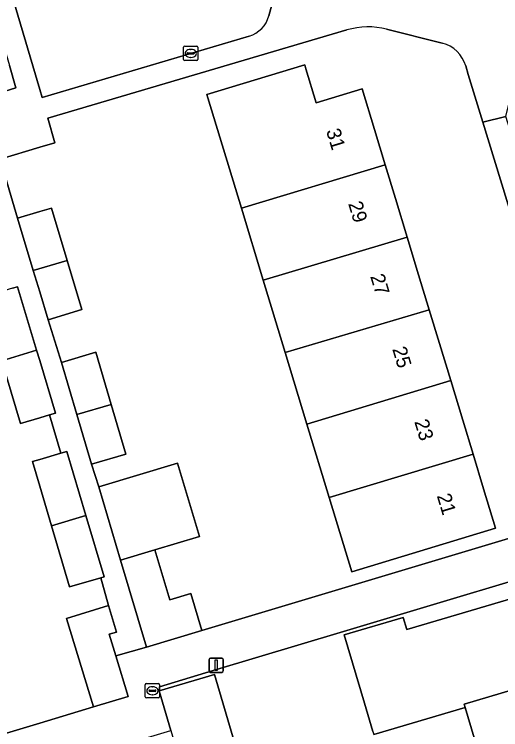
# Model space of a CAD drawing. Extents: x 157767 to 159172, y 387839 to 389425.
# Drawn here: x 158498.2 to 158532.3, y 388550.5 to 388600.6 of the extents above; entities that cross this region are included whole.
import ezdxf

# ---------------------------------------------------------------- set-up
doc = ezdxf.new("R2010")
doc.units = 0
for name, color, linetype in [('IMGEO_Erf', 7, 'Continuous'), ('IMGEO_Groenvoorziening', 7, 'Continuous'), ('IMGEO_Kolk', 7, 'Continuous'), ('IMGEO_Lichtmast', 7, 'Continuous'), ('IMGEO_Muur', 7, 'Continuous'), ('IMGEO_Pand', 7, 'Continuous'), ('IMGEO_Pand_nummerreeks', 7, 'Continuous'), ('IMGEO_Voetpad_open', 7, 'Continuous')]:
    doc.layers.add(name, color=color, linetype=linetype)

msp = doc.modelspace()

# ---------------------------------------------------------------- linework, layer by layer
at = {"layer": 'IMGEO_Erf'}
for points in [[(158521.495, 388599.465), (158500.564, 388593.281), (158501.067, 388591.565), (158500, 388591.25), (158497.209, 388590.425), (158498.457, 388586.285), (158500, 388586.747), (158500.827, 388586.994), (158501.924, 388583.328), (158502.954, 388579.886), (158500.584, 388579.177), (158501.533, 388576.195), (158503.938, 388576.899), (158505.004, 388573.256), (158506.024, 388569.771), (158503.619, 388569.067), (158504.131, 388567.484), (158509.651, 388569.142), (158511.192, 388564.01), (158508.055, 388563.068), (158509.1, 388559.562), (158510.588, 388560.005), (158511.356, 388557.426), (158539.336, 388565.822), (158531.011, 388593.022)], [(158528.169, 388598.544), (158524.281, 388599.522)], [(158495.931, 388594.661), (158498.338, 388595.404), (158497.896, 388596.984)], [(158531.011, 388593.022), (158529.994, 388596.346), (158529.811, 388596.945)], [(158473.046, 388542.834), (158500, 388550.948), (158503.77, 388552.082), (158501.885, 388558.275), (158504.824, 388559.168), (158504.274, 388561.123), (158502.09, 388560.477), (158500.821, 388564.763), (158500, 388567.537), (158499.492, 388569.252), (158500, 388569.403), (158501.483, 388569.841), (158500.693, 388572.514), (158500, 388572.308), (158498.664, 388571.91), (158497.354, 388576.307)], [(158555.559, 388510.466), (158540.094, 388562.995), (158521.25, 388557.35), (158512.151, 388554.624), (158508.379, 388553.494), (158508.361, 388553.203), (158512.233, 388554.346), (158514.456, 388546.817)], [(158523.324, 388550.351), (158522.737, 388552.333), (158521.316, 388557.126), (158525.438, 388558.348), (158525.693, 388557.485), (158535.722, 388560.46), (158537.399, 388554.806), (158539.722, 388555.495), (158539.787, 388555.277), (158541.319, 388550.112)], [(158531.218, 388547.148), (158529.765, 388552.044), (158523.384, 388550.149)]]:
    msp.add_lwpolyline(points, dxfattribs=at)
msp.add_lwpolyline([(158515.642, 388581.954), (158514.115, 388586.989), (158511.768, 388594.726), (158511.703, 388594.942), (158518.546, 388597.017), (158518.627, 388596.751), (158519.352, 388594.356), (158522.574, 388595.333), (158523.436, 388592.49), (158524.187, 388590.014), (158524.899, 388587.667), (158525.716, 388584.971), (158526.521, 388582.318), (158527.259, 388579.884), (158527.974, 388577.527), (158528.763, 388574.926), (158529.603, 388572.153), (158530.329, 388569.759), (158531.058, 388567.355), (158531.9, 388564.58), (158521.836, 388561.527), (158520.257, 388566.734), (158518.697, 388571.879), (158517.179, 388576.883)], close=True, dxfattribs=at)
for centre, radius, start, end in [((158522.992, 388594.413), 5.269, 75.8398, 106.5044), ((158527.614, 388596.331), 2.281, 15.6086, 75.9117)]:
    msp.add_arc(centre, radius, start, end, dxfattribs=at)
at = {"layer": 'IMGEO_Groenvoorziening'}
for points in [[(158516.525, 388605.92), (158505.396, 388617.026), (158500, 388611.551), (158496.294, 388607.79), (158500, 388595.302), (158500.168, 388594.735), (158514.666, 388599.041)], [(158516.037, 388600.45), (158517.014, 388604.1)]]:
    msp.add_lwpolyline(points, dxfattribs=at)
msp.add_arc((158514.091, 388600.972), 2.015, 286.5883, 344.9779, dxfattribs=at)
at = {"layer": 'IMGEO_Kolk'}
for p, q in [((158510.147, 388598.325), (158510.999, 388598.325)), ((158510.072, 388597.399), (158510.072, 388598.251)), ((158510.331, 388597.819), (158510.331, 388597.831)), ((158510.769, 388597.782), (158510.371, 388597.782)), ((158510.374, 388597.868), (158510.772, 388597.868)), ((158510.56, 388598.105), (158510.585, 388598.105)), ((158510.815, 388597.831), (158510.815, 388597.819)), ((158511.073, 388598.251), (158511.073, 388597.399)), ((158510.999, 388597.325), (158510.147, 388597.325)), ((158510.583, 388597.545), (158510.558, 388597.545)), ((158507.391, 388552.78), (158507.391, 388553.632)), ((158507.466, 388553.706), (158508.318, 388553.706)), ((158507.65, 388553.2), (158507.65, 388553.212)), ((158507.693, 388553.249), (158508.091, 388553.249)), ((158507.879, 388553.486), (158507.904, 388553.486)), ((158508.134, 388553.212), (158508.134, 388553.2)), ((158508.392, 388553.632), (158508.392, 388552.78)), ((158508.318, 388552.706), (158507.466, 388552.706)), ((158508.088, 388553.163), (158507.69, 388553.163)), ((158507.902, 388552.926), (158507.877, 388552.926))]:
    msp.add_line(p, q, dxfattribs=at)
for points in [[(158510.147, 388598.325), (158510.999, 388598.325)], [(158510.072, 388597.399), (158510.072, 388598.251)], [(158511.073, 388598.251), (158511.073, 388597.399)], [(158510.999, 388597.325), (158510.147, 388597.325)], [(158507.391, 388552.78), (158507.391, 388553.632)], [(158507.466, 388553.706), (158508.318, 388553.706)], [(158508.392, 388553.632), (158508.392, 388552.78)], [(158508.318, 388552.706), (158507.466, 388552.706)]]:
    msp.add_lwpolyline(points, dxfattribs=at)
for centre, radius, start, end in [((158510.149, 388598.249), 0.0765, 91.552, 178.448), ((158510.149, 388598.249), 0.0765, 91.552, 178.448), ((158510.997, 388598.249), 0.0765, 1.552, 88.448), ((158510.997, 388598.249), 0.0765, 1.552, 88.448), ((158510.371, 388597.828), 0.0403, 85.8775, 175.7526), ((158510.368, 388597.818), 0.0366, 178.938, 274.7102), ((158510.772, 388597.825), 0.043, 264.8664, 352.4533), ((158510.776, 388597.83), 0.0386, 1.7309, 96.639), ((158510.149, 388597.401), 0.0765, 181.552, 268.448), ((158510.149, 388597.401), 0.0765, 181.552, 268.448), ((158510.997, 388597.401), 0.0765, 271.552, 358.448), ((158510.997, 388597.401), 0.0765, 271.552, 358.448), ((158507.468, 388553.63), 0.0765, 91.552, 178.448), ((158507.468, 388553.63), 0.0765, 91.552, 178.448), ((158507.69, 388553.209), 0.0403, 85.8775, 175.7526), ((158508.095, 388553.211), 0.0386, 1.7309, 96.639), ((158508.316, 388553.63), 0.0765, 1.552, 88.448), ((158508.316, 388553.63), 0.0765, 1.552, 88.448), ((158507.468, 388552.782), 0.0765, 181.552, 268.448), ((158507.468, 388552.782), 0.0765, 181.552, 268.448), ((158507.687, 388553.199), 0.0366, 178.938, 274.7102), ((158508.091, 388553.206), 0.043, 264.8664, 352.4533), ((158508.316, 388552.782), 0.0765, 271.552, 358.448), ((158508.316, 388552.782), 0.0765, 271.552, 358.448)]:
    msp.add_arc(centre, radius, start, end, dxfattribs=at)
for centre, major_axis, ratio, start_param, end_param in [((158510.559, 388597.825), (-0.387, 0.002), 0.722429, 4.712389, 7.853982), ((158510.584, 388597.825), (-0.39, 0.002), 0.717154, 1.570796, 4.712389), ((158507.878, 388553.206), (-0.387, 0.002), 0.722429, 4.712389, 7.853982), ((158507.903, 388553.206), (-0.39, 0.002), 0.717154, 1.570796, 4.712389)]:
    msp.add_ellipse(centre, major_axis=major_axis, ratio=ratio, start_param=start_param, end_param=end_param, dxfattribs=at)
at = {"layer": 'IMGEO_Lichtmast'}
for p, q in [((158511.861, 388554.597), (158511.861, 388555.397)), ((158511.861, 388555.397), (158511.861, 388554.597)), ((158511.961, 388555.497), (158512.751, 388555.497)), ((158512.751, 388555.497), (158511.961, 388555.497)), ((158512.851, 388555.397), (158512.851, 388554.597)), ((158512.851, 388554.597), (158512.851, 388555.397)), ((158512.751, 388554.497), (158511.961, 388554.497)), ((158511.961, 388554.497), (158512.751, 388554.497))]:
    msp.add_line(p, q, dxfattribs=at)
msp.add_lwpolyline([(158512.281, 388555.372), (158512.431, 388555.372), (158512.431, 388554.622), (158512.281, 388554.622), (158512.281, 388555.372)], dxfattribs=at)
for centre, start, end in [((158511.961, 388555.397), 90, 180), ((158511.961, 388555.397), 90, 180), ((158512.751, 388555.397), 0, 90), ((158512.751, 388555.397), 360, 90), ((158511.961, 388554.597), 180, 270), ((158511.961, 388554.597), 180, 270), ((158512.751, 388554.597), 270, 0), ((158512.751, 388554.597), 270, 0)]:
    msp.add_arc(centre, 0.1, start, end, dxfattribs=at)
at = {"layer": 'IMGEO_Muur'}
msp.add_lwpolyline([(158521.25, 388557.35), (158512.151, 388554.624)], dxfattribs=at)
at = {"layer": 'IMGEO_Pand'}
for points in [[(158514.115, 388586.989), (158524.187, 388590.014), (158523.436, 388592.49), (158522.574, 388595.333), (158519.352, 388594.356), (158518.627, 388596.751), (158518.546, 388597.017), (158511.703, 388594.942), (158511.768, 388594.726)], [(158525.716, 388584.971), (158524.899, 388587.667), (158524.187, 388590.014), (158514.115, 388586.989), (158515.642, 388581.954)], [(158499.555, 388582.617), (158501.924, 388583.328), (158500.827, 388586.994), (158500, 388586.747), (158498.457, 388586.285)], [(158525.716, 388584.971), (158515.642, 388581.954), (158517.179, 388576.883), (158527.259, 388579.884), (158526.521, 388582.318)], [(158499.555, 388582.617), (158500, 388581.129), (158500.584, 388579.177), (158502.954, 388579.886), (158501.924, 388583.328)], [(158498.459, 388581.489), (158498.109, 388581.385), (158496.026, 388580.765), (158496.607, 388578.816), (158493.976, 388578.022), (158494.731, 388575.516), (158497.354, 388576.307), (158499.784, 388577.04)], [(158528.763, 388574.926), (158527.974, 388577.527), (158527.259, 388579.884), (158517.179, 388576.883), (158518.697, 388571.879)], [(158500, 388576.317), (158499.784, 388577.04), (158497.354, 388576.307), (158498.664, 388571.91), (158500, 388572.308), (158500.693, 388572.514), (158501.097, 388572.634)], [(158505.004, 388573.256), (158503.938, 388576.899), (158501.533, 388576.195), (158502.602, 388572.541)], [(158528.763, 388574.926), (158518.697, 388571.879), (158520.257, 388566.734), (158530.329, 388569.759), (158529.603, 388572.153)], [(158505.004, 388573.256), (158502.602, 388572.541), (158503.619, 388569.067), (158506.024, 388569.771)], [(158501.91, 388569.967), (158501.483, 388569.841), (158500, 388569.403), (158499.492, 388569.252), (158500, 388567.537), (158500.821, 388564.763), (158503.236, 388565.488)], [(158530.329, 388569.759), (158520.257, 388566.734), (158521.836, 388561.527), (158531.9, 388564.58), (158531.058, 388567.355)], [(158504.131, 388567.484), (158505.661, 388562.349), (158508.055, 388563.068), (158511.192, 388564.01), (158509.651, 388569.142)], [(158503.236, 388565.488), (158500.821, 388564.763), (158502.09, 388560.477), (158504.274, 388561.123), (158504.507, 388561.192)], [(158508.055, 388563.068), (158505.661, 388562.349), (158507.472, 388556.269), (158511.356, 388557.426), (158510.588, 388560.005), (158509.1, 388559.562)], [(158535.722, 388560.46), (158525.693, 388557.485), (158525.438, 388558.348), (158521.316, 388557.126), (158522.737, 388552.333), (158523.324, 388550.351), (158523.384, 388550.149), (158529.765, 388552.044), (158529.701, 388552.259), (158537.465, 388554.582), (158537.399, 388554.806)], [(158504.86, 388557.159), (158505.386, 388557.319), (158504.824, 388559.168), (158501.885, 388558.275), (158503.77, 388552.082), (158506.182, 388552.816), (158505.321, 388555.643)], [(158539.787, 388555.277), (158539.722, 388555.495), (158537.399, 388554.806), (158537.465, 388554.582), (158529.701, 388552.259), (158529.765, 388552.044), (158531.218, 388547.148), (158541.319, 388550.112)], [(158508.361, 388553.203), (158509.182, 388550.421), (158510.584, 388545.674), (158513.085, 388546.412), (158514.456, 388546.817), (158512.233, 388554.346)]]:
    msp.add_lwpolyline(points, close=True, dxfattribs=at)
at = {"layer": 'IMGEO_Voetpad_open'}
for points in [[(158521.077, 388603.498), (158506.444, 388618.145), (158507.984, 388619.682), (158505.144, 388622.5), (158504.156, 388623.481), (158502.436, 388621.767), (158501.536, 388620.876), (158504.365, 388618.137), (158503.213, 388616.992), (158500.09, 388613.842), (158500, 388613.751), (158496.707, 388610.428), (158494.559, 388608.187), (158495.287, 388605.634), (158496.584, 388601.334), (158497.896, 388596.984), (158498.338, 388595.404), (158495.931, 388594.661), (158497.209, 388590.425), (158500, 388591.25), (158501.067, 388591.565), (158500.564, 388593.281), (158521.495, 388599.465)], [(158514.666, 388599.041), (158500.168, 388594.735), (158500, 388595.302), (158496.294, 388607.79), (158500, 388611.551), (158505.396, 388617.026), (158516.525, 388605.92)], [(158517.014, 388604.1), (158516.037, 388600.45)], [(158529.811, 388596.945), (158529.994, 388596.346), (158531.011, 388593.022), (158532.622, 388593.417), (158534.945, 388602.947)], [(158524.281, 388599.522), (158528.169, 388598.544)], [(158564.785, 388511.883), (158562.693, 388513.968), (158556.256, 388512.058), (158551.068, 388529.613), (158550.283, 388532.269), (158546.726, 388544.307), (158547.849, 388544.645), (158538.939, 388574.572), (158538.155, 388577.207), (158535.047, 388587.645), (158534.496, 388587.521), (158532.622, 388593.417), (158531.011, 388593.022), (158539.336, 388565.822), (158540.094, 388562.995), (158555.559, 388510.466), (158542.312, 388500.002), (158528.703, 388489.192), (158525.408, 388486.574)], [(158498.109, 388581.385), (158498.459, 388581.489), (158499.784, 388577.04), (158500, 388576.317), (158501.097, 388572.634), (158500.693, 388572.514), (158501.483, 388569.841), (158501.91, 388569.967), (158503.236, 388565.488), (158504.507, 388561.192), (158504.274, 388561.123), (158504.824, 388559.168), (158505.386, 388557.319), (158504.86, 388557.159), (158505.321, 388555.643), (158507.472, 388556.269), (158505.661, 388562.349), (158504.131, 388567.484), (158503.619, 388569.067), (158502.602, 388572.541), (158501.533, 388576.195), (158500.584, 388579.177), (158500, 388581.129), (158499.555, 388582.617), (158498.457, 388586.285), (158497.209, 388590.425)]]:
    msp.add_lwpolyline(points, dxfattribs=at)
msp.add_lwpolyline([(158508.361, 388553.203), (158508.379, 388553.494), (158512.151, 388554.624), (158521.25, 388557.35), (158540.094, 388562.995), (158539.336, 388565.822), (158511.356, 388557.426), (158507.472, 388556.269), (158505.321, 388555.643), (158506.182, 388552.816), (158503.77, 388552.082), (158500, 388550.948), (158473.046, 388542.834), (158471.199, 388542.144), (158469.078, 388541.499), (158469.953, 388538.636), (158473.959, 388539.858), (158474.786, 388540.11), (158484.947, 388543.126), (158500.759, 388547.895), (158507.769, 388549.996), (158509.182, 388550.421)], close=True, dxfattribs=at)
for centre, radius, start, end in [((158514.091, 388600.972), 2.015, 286.5883, 344.9779), ((158522.992, 388594.413), 5.269, 75.8398, 106.5044), ((158527.614, 388596.331), 2.281, 15.6086, 75.9117)]:
    msp.add_arc(centre, radius, start, end, dxfattribs=at)

# ---------------------------------------------------------------- texts
at = {"layer": 'IMGEO_Pand_nummerreeks'}
for s, p in [('31', (158520.034, 388592.405)), ('29', (158521.579, 388587.31)), ('27', (158523.122, 388582.223)), ('25', (158524.664, 388577.136)), ('23', (158526.207, 388572.05)), ('21', (158527.783, 388566.855))]:
    msp.add_text(s, height=1, rotation=286.8702, dxfattribs=at).set_placement(p)

doc.saveas('drawing.dxf')
